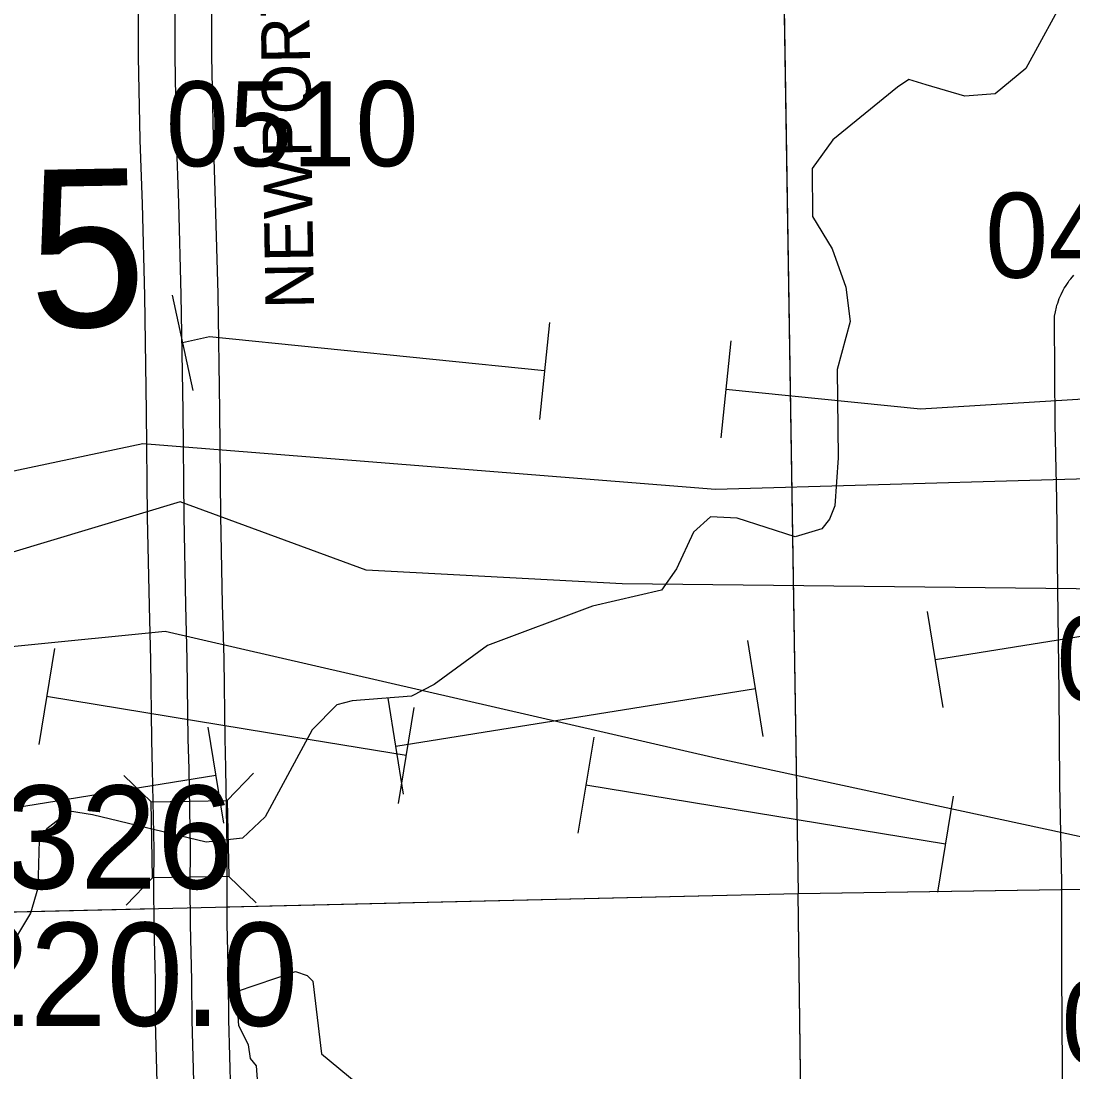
# Model space of a CAD drawing. Extents: x 23.6 to 68.7, y -63 to -29.
# Drawn here: x 46.003 to 46.869, y -46.697 to -45.832 of the extents above; entities that cross this region are included whole.
import ezdxf

# ---------------------------------------------------------------- set-up
doc = ezdxf.new("R2010")
doc.units = 0
for name, color, linetype in [('tdCoHydroRiver', 7, 'Continuous'), ('tdCoPipe', 7, 'Continuous'), ('tdCoPipe1', 7, 'Continuous'), ('tdCoPipe2', 7, 'Continuous'), ('tdCoPipe3', 7, 'Continuous'), ('tdCoSecRdNmbr', 7, 'Continuous'), ('tdCoSecRdTxt', 7, 'Continuous'), ('tdCoSecRteBand', 7, 'Continuous'), ('tdCoSecRteCL', 7, 'Continuous'), ('tdCoSectLine', 7, 'Continuous'), ('tdCoSectLinePart', 7, 'Continuous'), ('tdCoSectNmbr', 7, 'Continuous'), ('tdCoStrucSec', 7, 'Continuous'), ('tdCoStrucSecCoName', 7, 'Continuous'), ('tdCoStrucSecFHWANum', 7, 'Continuous'), ('tdCoSurfGravel', 7, 'Continuous')]:
    doc.layers.add(name, color=color, linetype=linetype)

msp = doc.modelspace()

# ---------------------------------------------------------------- linework, layer by layer
at = {"layer": 'tdCoHydroRiver'}
for points in [[(46.86569, -45.80572), (46.83009, -45.87084), (46.80506, -45.89163), (46.77983, -45.89349), (46.74816, -45.88436), (46.7339, -45.87978), (46.7245, -45.8862), (46.6713, -45.92941), (46.6542, -45.95327), (46.65463, -45.99273), (46.67071, -46.01939), (46.6821, -46.05083), (46.68556, -46.07921), (46.67495, -46.11879), (46.67574, -46.19139), (46.67302, -46.23089), (46.6684, -46.24199), (46.66218, -46.24995), (46.64015, -46.2565), (46.59262, -46.24124), (46.57051, -46.23991), (46.55644, -46.25269), (46.54256, -46.28284), (46.53013, -46.30033), (46.47345, -46.31358), (46.38698, -46.3461), (46.34313, -46.37816), (46.3243, -46.38783), (46.2754, -46.39153), (46.26281, -46.39482), (46.24252, -46.41557), (46.20383, -46.48702), (46.18508, -46.50459), (46.15513, -46.50808), (46.06175, -46.48543), (46.04278, -46.48247), (46.02399, -46.49689), (46.01778, -46.50642), (46.01663, -46.54591), (46.01054, -46.56649), (45.99814, -46.58715)], [(46.21866, -46.83257), (46.20444, -46.83114), (46.20121, -46.82486), (46.2039, -46.78222), (46.20328, -46.72539), (46.19843, -46.71439), (46.19661, -46.69232), (46.1918, -46.68606), (46.1901, -46.67502), (46.18204, -46.65932), (46.18015, -46.63093), (46.22891, -46.61461), (46.23841, -46.61766), (46.2432, -46.62235), (46.25017, -46.68225), (46.28043, -46.70718), (46.27901, -46.7214), (46.26332, -46.73105), (46.25082, -46.74223), (46.24465, -46.75493), (46.23394, -46.78662), (46.22338, -46.83093), (46.21866, -46.83257)]]:
    msp.add_lwpolyline(points, dxfattribs=at)
at = {"layer": 'tdCoPipe'}
for points in [[(53.17079, -45.54591), (52.08415, -45.52859), (51.65167, -45.55866), (51.10576, -45.6426), (50.15299, -45.72808), (49.30347, -45.88056), (48.55014, -46.00698), (47.93203, -46.11259), (47.24584, -46.19842), (46.57466, -46.21763), (46.10304, -46.17979), (45.58559, -46.28946)], [(53.04616, -45.65225), (52.27383, -45.61051), (51.92526, -45.62333), (51.13691, -45.71261), (50.1604, -45.81854), (49.44055, -45.931), (48.50091, -46.08873), (47.73142, -46.23204), (47.43545, -46.27632), (47.07103, -46.30142), (46.49768, -46.29515), (46.28704, -46.28393), (46.13384, -46.22766), (45.77671, -46.33515)], [(52.95741, -45.74604), (52.02563, -45.76282), (51.37731, -45.83408), (50.57402, -45.8652), (50.0681, -45.94255), (49.47775, -46.13374), (48.09013, -46.22715), (47.79225, -46.27749), (47.45252, -46.6041), (47.07681, -46.54684), (46.57605, -46.43897), (46.12145, -46.33448), (45.8873, -46.3578)]]:
    msp.add_lwpolyline(points, dxfattribs=at)
at = {"layer": 'tdCoPipe1'}
for p, q in [((46.76208, -46.39714), (46.74935, -46.31799)), ((46.61398, -46.42095), (46.60125, -46.3418)), ((46.31778, -46.46858), (46.30506, -46.38942)), ((46.16969, -46.49239), (46.15696, -46.41324))]:
    msp.add_line(p, q, dxfattribs=at)
for points in [[(46.75572, -46.35757), (47.05191, -46.30994)], [(46.31142, -46.429), (46.60762, -46.38138)], [(45.86713, -46.50043), (46.16332, -46.45281)]]:
    msp.add_lwpolyline(points, dxfattribs=at)
at = {"layer": 'tdCoPipe2'}
for p, q in [((46.03035, -46.34847), (46.01736, -46.42758)), ((46.32638, -46.3971), (46.31339, -46.4762)), ((46.4744, -46.42141), (46.46141, -46.50051)), ((46.77043, -46.47003), (46.75744, -46.54914))]:
    msp.add_line(p, q, dxfattribs=at)
for points in [[(46.31989, -46.43665), (46.22744, -46.42146), (46.02385, -46.38803)], [(46.76394, -46.50958), (46.4679, -46.46096)]]:
    msp.add_lwpolyline(points, dxfattribs=at)
at = {"layer": 'tdCoPipe3'}
for p, q in [((46.12729, -46.05755), (46.14436, -46.13588)), ((46.43792, -46.08001), (46.42982, -46.15977)), ((46.58715, -46.09516), (46.57905, -46.17491))]:
    msp.add_line(p, q, dxfattribs=at)
for points in [[(46.43387, -46.11989), (46.15798, -46.09189), (46.13583, -46.09672)], [(46.88203, -46.14279), (46.74339, -46.1513), (46.5831, -46.13504)]]:
    msp.add_lwpolyline(points, dxfattribs=at)
at = {"layer": 'tdCoSecRteBand'}
for points in [[(46.11529, -46.7161), (46.11365, -46.65527), (46.11364, -46.65496), (46.11364, -46.65465), (46.11344, -46.62201), (46.11241, -46.57663), (46.11241, -46.57639), (46.11241, -46.57615), (46.1122, -46.54368), (46.1122, -46.54348), (46.1122, -46.54328), (46.1124, -46.51407), (46.11118, -46.44817), (46.11057, -46.42382), (46.11056, -46.42363), (46.11056, -46.42344), (46.10974, -46.3581), (46.10851, -46.31353), (46.10851, -46.31341), (46.10851, -46.3133), (46.10707, -46.24034), (46.10707, -46.24019), (46.10706, -46.24003), (46.10624, -46.15339), (46.10481, -46.05789), (46.10276, -45.98236), (46.10092, -45.92987), (46.10091, -45.92962), (46.1009, -45.92936), (46.09967, -45.86134), (46.09966, -45.86103), (46.09966, -45.86072), (46.09987, -45.78477)], [(46.15987, -45.78464), (46.15967, -45.86057), (46.16089, -45.92802), (46.16273, -45.98037), (46.16273, -45.9805), (46.16274, -45.98062), (46.16479, -46.05645), (46.1648, -46.05663), (46.1648, -46.05681), (46.16624, -46.15258), (46.16624, -46.15266), (46.16624, -46.15274), (46.16706, -46.23931), (46.16849, -46.312), (46.16972, -46.35668), (46.16973, -46.3569), (46.16973, -46.35713), (46.17055, -46.42249), (46.17116, -46.44676), (46.17117, -46.44686), (46.17117, -46.44696), (46.1724, -46.51334), (46.17241, -46.51372), (46.17241, -46.5141), (46.1722, -46.5435), (46.1724, -46.57552), (46.17343, -46.6209), (46.17343, -46.62115), (46.17343, -46.62139), (46.17364, -46.65396), (46.17527, -46.71431)], [(46.86087, -46.76976), (46.86038, -46.69495), (46.86038, -46.69495), (46.86038, -46.69494), (46.85988, -46.61504), (46.85988, -46.61498), (46.85988, -46.61492), (46.85972, -46.54101), (46.85824, -46.4602), (46.85824, -46.46003), (46.85824, -46.45985), (46.85775, -46.38466), (46.8566, -46.29944), (46.8566, -46.29943), (46.85561, -46.22586), (46.85446, -46.16412), (46.85446, -46.16396), (46.85446, -46.16379), (46.8538, -46.07814), (46.85377, -46.07469), (46.85453, -46.07132), (46.8554, -46.06746), (46.8558, -46.06568), (46.85642, -46.06396), (46.85775, -46.06023), (46.85836, -46.05852), (46.85918, -46.05689), (46.86095, -46.05335), (46.86176, -46.05172), (46.86277, -46.0502), (46.86496, -46.04691), (46.86597, -46.04539), (46.86715, -46.044), (46.86972, -46.04099)]]:
    msp.add_lwpolyline(points, dxfattribs=at)
at = {"layer": 'tdCoSecRteCL'}
msp.add_lwpolyline([(46.1501, -47.07343), (46.1496, -47.03588), (46.14857, -46.94073), (46.14754, -46.84825), (46.14734, -46.76934), (46.14528, -46.71529), (46.14364, -46.65446), (46.14343, -46.62158), (46.14241, -46.57596), (46.1422, -46.54349), (46.14241, -46.51389), (46.14117, -46.44752), (46.14056, -46.42306), (46.13973, -46.3575), (46.1385, -46.3127), (46.13706, -46.23975), (46.13624, -46.15303), (46.1348, -46.05726), (46.13275, -45.98143), (46.1309, -45.92882), (46.12966, -45.8608), (46.12987, -45.78455)], dxfattribs=at)
at = {"layer": 'tdCoSectLine'}
for points in [[(46.62735, -45.58503), (46.64259, -46.55037)], [(46.64259, -46.55037), (47.63432, -46.53522)], [(45.64784, -46.57359), (46.64259, -46.55037)], [(46.65578, -47.55744), (46.64259, -46.55037)]]:
    msp.add_lwpolyline(points, dxfattribs=at)
at = {"layer": 'tdCoSectLinePart'}
for points in [[(46.6275, -45.59455), (46.64259, -46.55037)], [(46.64259, -46.55037), (46.85943, -46.54706)], [(46.17247, -46.56134), (46.64259, -46.55037)], [(46.64701, -46.88775), (46.64259, -46.55037)], [(45.64784, -46.57359), (46.1125, -46.56274)]]:
    msp.add_lwpolyline(points, dxfattribs=at)
at = {"layer": 'tdCoStrucSec'}
for p, q in [((46.11003, -46.47481), (46.08749, -46.45309)), ((46.17262, -46.47364), (46.19434, -46.4511)), ((46.1112, -46.5374), (46.08948, -46.55994)), ((46.17379, -46.53623), (46.19633, -46.55795))]:
    msp.add_line(p, q, dxfattribs=at)
msp.add_lwpolyline([(46.1112, -46.5374), (46.11003, -46.47481), (46.17262, -46.47364), (46.17379, -46.53623)], close=True, dxfattribs=at)
at = {"layer": 'tdCoSurfGravel'}
msp.add_lwpolyline([(46.15081, -47.12737), (46.15014, -47.07703), (46.1501, -47.07343), (46.1496, -47.03588), (46.14857, -46.94073), (46.14754, -46.84825), (46.14734, -46.76934), (46.14528, -46.71529), (46.14364, -46.65446), (46.14343, -46.62158), (46.14241, -46.57596), (46.1422, -46.54349), (46.14241, -46.51389), (46.14117, -46.44752), (46.14056, -46.42306), (46.13973, -46.3575), (46.1385, -46.3127), (46.13706, -46.23975), (46.13624, -46.15303), (46.1348, -46.05726), (46.13275, -45.98143), (46.1309, -45.92882), (46.12966, -45.8608), (46.12987, -45.78455)], dxfattribs=at)

# ---------------------------------------------------------------- texts
at = {"layer": 'tdCoSecRdNmbr'}
for s, rotation, p in [('0510', 0.03592, (46.12196, -45.95135)), ('0409', 0.03685, (46.79665, -46.04313)), ('0410', 0.03647, (46.85537, -46.39167)), ('0914', 0.03647, (46.85951, -46.69115))]:
    msp.add_text(s, height=0.07, rotation=rotation, dxfattribs=at).set_placement(p)
at = {"layer": 'tdCoSecRdTxt'}
msp.add_text('NEWPORT AVE', height=0.04, rotation=90.92334, dxfattribs=at).set_placement((46.24411, -46.0686))
at = {"layer": 'tdCoSectNmbr'}
msp.add_text('5', height=0.13, rotation=1.03592, dxfattribs=at).set_placement((46.00998, -46.0844))
at = {"layer": 'tdCoStrucSecCoName'}
msp.add_text('SPO522220.0', height=0.085, dxfattribs=at).set_placement((45.51706, -46.65926))
at = {"layer": 'tdCoStrucSecFHWANum'}
msp.add_text('236326', height=0.085, dxfattribs=at).set_placement((45.79858, -46.54634))

doc.saveas('drawing.dxf')
